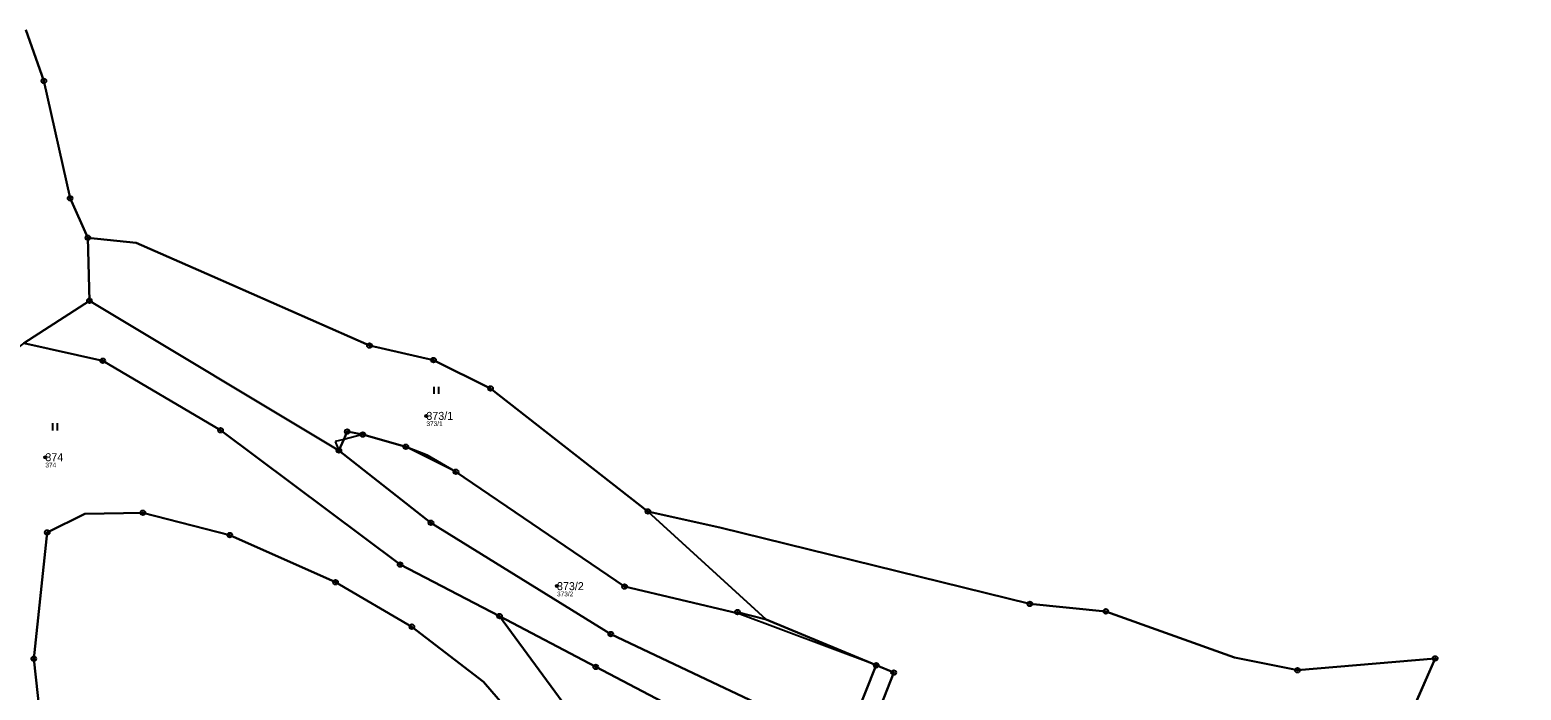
# Model space of a CAD drawing. Extents: x -658203 to -653176, y -1156738 to -1151709.
# Drawn here: x -654440.3 to -654123.5, y -1154980.1 to -1154839.8 of the extents above; entities that cross this region are included whole.
import ezdxf

# ---------------------------------------------------------------- set-up
doc = ezdxf.new("R2010")
doc.units = 0
for name, color, linetype in [('Vrstva 1', 7, 'Continuous'), ('Vrstva 2', 7, 'Continuous'), ('Vrstva 3', 7, 'Continuous'), ('Vrstva 4', 7, 'Continuous'), ('Vrstva 50', 7, 'Continuous'), ('Vrstva 51', 7, 'Continuous'), ('Vrstva 53', 7, 'Continuous'), ('Vrstva 8', 7, 'Continuous')]:
    doc.layers.add(name, color=color, linetype=linetype)

msp = doc.modelspace()

# ---------------------------------------------------------------- linework, layer by layer
at = {"layer": 'Vrstva 1'}
for p, q in [((-654441.13, -1154839.79), (-654437.31, -1154850.64)), ((-654437.31, -1154850.64), (-654431.76, -1154875.58)), ((-654431.76, -1154875.58), (-654427.95, -1154883.96)), ((-654427.95, -1154883.96), (-654417.69, -1154885.01)), ((-654427.95, -1154883.96), (-654427.63, -1154897.36)), ((-654417.69, -1154885.01), (-654401.57, -1154892.12)), ((-654401.57, -1154892.12), (-654368.15, -1154906.86)), ((-654441.57, -1154906.37), (-654427.63, -1154897.36)), ((-654427.63, -1154897.36), (-654374.63, -1154929.15)), ((-654342.43, -1154915.97), (-654308.99, -1154942.09)), ((-654369.55, -1154925.78), (-654360.42, -1154928.37)), ((-654308.99, -1154942.09), (-654295.99, -1154945.02)), ((-654283.91, -1154965.06), (-654308.99, -1154942.09)), ((-654295.99, -1154945.02), (-654293.75, -1154945.52)), ((-654293.75, -1154945.52), (-654227.84, -1154961.74)), ((-654227.84, -1154961.74), (-654211.75, -1154963.33)), ((-654260.49, -1154974.8), (-654283.91, -1154965.06)), ((-654211.75, -1154963.33), (-654184.42, -1154973.11)), ((-654267.26, -1154991.71), (-654260.49, -1154974.8)), ((-654184.42, -1154973.11), (-654172.67, -1154975.5)), ((-654171.02, -1154975.83), (-654141.73, -1154973.32)), ((-654141.73, -1154973.32), (-654168.48, -1155034.13)), ((-654172.67, -1154975.5), (-654171.02, -1154975.83))]:
    msp.add_line(p, q, dxfattribs=at)
for points in [[(-654340.5, -1154964.35), (-654361.65, -1154953.4), (-654399.77, -1154924.85), (-654424.82, -1154910.1), (-654441.57, -1154906.37)], [(-654368.15, -1154906.86), (-654354.52, -1154909.95), (-654342.43, -1154915.97)], [(-654374.63, -1154929.15), (-654373.59, -1154926.79), (-654372.86, -1154925.15), (-654369.55, -1154925.78)], [(-654374.63, -1154929.15), (-654355.08, -1154944.51), (-654316.9, -1154968.18), (-654267.26, -1154991.71)], [(-654360.42, -1154928.37), (-654355.87, -1154930.13), (-654349.77, -1154933.68)], [(-654349.77, -1154933.68), (-654313.97, -1154958.06), (-654290.07, -1154963.73)], [(-654323.48, -1155002.03), (-654343.89, -1154978.34), (-654359.14, -1154966.59), (-654375.35, -1154957.15), (-654397.84, -1154947.12), (-654416.27, -1154942.39), (-654428.63, -1154942.61), (-654436.61, -1154946.57), (-654439.47, -1154973.39), (-654433.33, -1155029.24)], [(-654145.81, -1155082.57), (-654130.1, -1155066.42), (-654131.38, -1155061.08), (-654163.7, -1155048.71), (-654220.47, -1155024.22), (-654274.62, -1154998.96), (-654320.09, -1154975.14), (-654340.5, -1154964.35)], [(-654340.5, -1154964.35), (-654322.87, -1154988.36), (-654318.08, -1155000.41)], [(-654290.07, -1154963.73), (-654290, -1154963.49), (-654283.91, -1154965.06)], [(-654260.49, -1154974.8), (-654256.79, -1154976.34), (-654260.26, -1154985.18), (-654257.78, -1154992.22), (-654250.14, -1154996.32), (-654238.27, -1155002.69), (-654168.48, -1155034.13)]]:
    msp.add_lwpolyline(points, dxfattribs=at)
at = {"layer": 'Vrstva 3'}
for p, q in [((-654354.42, -1154917.12), (-654354.42, -1154915.62)), ((-654353.42, -1154917.12), (-654353.42, -1154915.62)), ((-654435.39, -1154924.88), (-654435.39, -1154923.38)), ((-654434.39, -1154924.88), (-654434.39, -1154923.38))]:
    msp.add_line(p, q, dxfattribs=at)
at = {"layer": 'Vrstva 4'}
for p, q in [((-654373.59, -1154926.79), (-654375.43, -1154927.24)), ((-654375.43, -1154927.24), (-654374.63, -1154929.15)), ((-654369.55, -1154925.78), (-654373.59, -1154926.79)), ((-654349.77, -1154933.68), (-654360.42, -1154928.37)), ((-654260.49, -1154974.8), (-654290.07, -1154963.73))]:
    msp.add_line(p, q, dxfattribs=at)
at = {"layer": 'Vrstva 50'}
for centre in [(-654356.06, -1154921.81), (-654437, -1154930.59), (-654328.31, -1154957.98)]:
    msp.add_circle(centre, 0.25, dxfattribs=at)
at = {"layer": 'Vrstva 51'}
for points in [[(-654441.57, -1154906.37), (-654427.63, -1154897.36), (-654427.95, -1154883.96), (-654431.76, -1154875.58), (-654437.31, -1154850.64), (-654441.13, -1154839.79)], [(-654322.87, -1154988.36), (-654340.5, -1154964.35), (-654361.65, -1154953.4), (-654399.77, -1154924.85), (-654424.82, -1154910.1), (-654441.57, -1154906.37), (-654454.35, -1154915.89), (-654460.25, -1154933.64), (-654463.57, -1154952.02), (-654465.21, -1154973.31), (-654449.51, -1155018.43)], [(-654433.33, -1155029.24), (-654439.47, -1154973.39), (-654436.61, -1154946.57), (-654428.63, -1154942.61), (-654416.27, -1154942.39), (-654397.84, -1154947.12), (-654375.35, -1154957.15), (-654359.14, -1154966.59), (-654343.89, -1154978.34), (-654323.48, -1155002.03)], [(-654260.26, -1154985.18), (-654256.79, -1154976.34), (-654260.49, -1154974.8), (-654267.26, -1154991.71)]]:
    msp.add_lwpolyline(points, dxfattribs=at)
for points in [[(-654355.87, -1154930.13), (-654349.77, -1154933.68), (-654313.97, -1154958.06), (-654290.07, -1154963.73), (-654290, -1154963.49), (-654283.91, -1154965.06), (-654308.99, -1154942.09), (-654342.43, -1154915.97), (-654354.52, -1154909.95), (-654368.15, -1154906.86), (-654401.57, -1154892.12), (-654417.69, -1154885.01), (-654427.95, -1154883.96), (-654427.63, -1154897.36), (-654374.63, -1154929.15), (-654373.59, -1154926.79), (-654372.86, -1154925.15), (-654369.55, -1154925.78), (-654360.42, -1154928.37)], [(-654190.55, -1155128.58), (-654187.42, -1155132.48), (-654124.71, -1155067.94), (-654123.49, -1155058.74), (-654239.99, -1155006.32), (-654267.26, -1154991.71), (-654316.9, -1154968.18), (-654355.08, -1154944.51), (-654374.63, -1154929.15), (-654427.63, -1154897.36), (-654441.57, -1154906.37), (-654424.82, -1154910.1), (-654399.77, -1154924.85), (-654361.65, -1154953.4), (-654340.5, -1154964.35), (-654320.09, -1154975.14), (-654274.62, -1154998.96), (-654220.47, -1155024.22), (-654163.7, -1155048.71), (-654131.38, -1155061.08), (-654130.1, -1155066.42), (-654145.81, -1155082.57), (-654187.98, -1155125.94), (-654189.73, -1155127.73)], [(-654260.49, -1154974.8), (-654283.91, -1154965.06), (-654290, -1154963.49), (-654290.07, -1154963.73), (-654313.97, -1154958.06), (-654349.77, -1154933.68), (-654355.87, -1154930.13), (-654360.42, -1154928.37), (-654369.55, -1154925.78), (-654372.86, -1154925.15), (-654373.59, -1154926.79), (-654374.63, -1154929.15), (-654355.08, -1154944.51), (-654316.9, -1154968.18), (-654267.26, -1154991.71)], [(-654343.89, -1154978.34), (-654359.14, -1154966.59), (-654375.35, -1154957.15), (-654397.84, -1154947.12), (-654416.27, -1154942.39), (-654428.63, -1154942.61), (-654436.61, -1154946.57), (-654439.47, -1154973.39), (-654433.33, -1155029.24), (-654251.23, -1155190.96), (-654190.55, -1155128.58), (-654280.18, -1155055.9), (-654302.66, -1155029.78), (-654314.26, -1155019.71), (-654323.48, -1155002.03)], [(-654168.48, -1155034.13), (-654141.73, -1154973.32), (-654171.02, -1154975.83), (-654172.67, -1154975.5), (-654184.42, -1154973.11), (-654211.75, -1154963.33), (-654227.84, -1154961.74), (-654293.75, -1154945.52), (-654295.99, -1154945.02), (-654308.99, -1154942.09), (-654283.91, -1154965.06), (-654260.49, -1154974.8), (-654256.79, -1154976.34), (-654260.26, -1154985.18), (-654257.78, -1154992.22), (-654250.14, -1154996.32), (-654238.27, -1155002.69)], [(-654312.2, -1155016.79), (-654145.81, -1155082.57), (-654130.1, -1155066.42), (-654131.38, -1155061.08), (-654163.7, -1155048.71), (-654220.47, -1155024.22), (-654274.62, -1154998.96), (-654320.09, -1154975.14), (-654340.5, -1154964.35), (-654322.87, -1154988.36), (-654318.08, -1155000.41)]]:
    msp.add_lwpolyline(points, close=True, dxfattribs=at)
at = {"layer": 'Vrstva 53'}
msp.add_lwpolyline([(-654168.48, -1155034.13), (-654141.73, -1154973.32), (-654171.02, -1154975.83), (-654172.67, -1154975.5), (-654184.42, -1154973.11), (-654211.75, -1154963.33), (-654227.84, -1154961.74), (-654293.75, -1154945.52), (-654295.99, -1154945.02), (-654308.99, -1154942.09), (-654342.43, -1154915.97), (-654354.52, -1154909.95), (-654368.15, -1154906.86), (-654401.57, -1154892.12), (-654417.69, -1154885.01), (-654427.95, -1154883.96), (-654431.76, -1154875.58), (-654437.31, -1154850.64), (-654441.13, -1154839.79)], dxfattribs=at)
at = {"layer": 'Vrstva 8'}
for centre, radius in [((-654437.31, -1154850.64), 0.5), ((-654437.31, -1154850.64), 0.0303), ((-654431.76, -1154875.58), 0.5), ((-654431.76, -1154875.58), 0.0303), ((-654427.95, -1154883.96), 0.5), ((-654427.95, -1154883.96), 0.0303), ((-654427.63, -1154897.36), 0.5), ((-654427.63, -1154897.36), 0.0303), ((-654368.15, -1154906.86), 0.5), ((-654368.15, -1154906.86), 0.0303), ((-654424.82, -1154910.1), 0.5), ((-654424.82, -1154910.1), 0.0303), ((-654354.52, -1154909.95), 0.5), ((-654354.52, -1154909.95), 0.0303), ((-654342.43, -1154915.97), 0.5), ((-654342.43, -1154915.97), 0.0303), ((-654399.77, -1154924.85), 0.5), ((-654399.77, -1154924.85), 0.0303), ((-654372.86, -1154925.15), 0.5), ((-654372.86, -1154925.15), 0.0303), ((-654369.55, -1154925.78), 0.5), ((-654369.55, -1154925.78), 0.0303), ((-654374.63, -1154929.15), 0.5), ((-654374.63, -1154929.15), 0.0303), ((-654360.42, -1154928.37), 0.5), ((-654360.42, -1154928.37), 0.0303), ((-654349.77, -1154933.68), 0.5), ((-654349.77, -1154933.68), 0.0303), ((-654416.27, -1154942.39), 0.5), ((-654416.27, -1154942.39), 0.0303), ((-654308.99, -1154942.09), 0.5), ((-654308.99, -1154942.09), 0.0303), ((-654436.61, -1154946.57), 0.5), ((-654436.61, -1154946.57), 0.0303), ((-654397.84, -1154947.12), 0.5), ((-654355.08, -1154944.51), 0.5), ((-654355.08, -1154944.51), 0.0303), ((-654397.84, -1154947.12), 0.0303), ((-654361.65, -1154953.4), 0.5), ((-654361.65, -1154953.4), 0.0303), ((-654375.35, -1154957.15), 0.5), ((-654375.35, -1154957.15), 0.0303), ((-654313.97, -1154958.06), 0.5), ((-654313.97, -1154958.06), 0.0303), ((-654227.84, -1154961.74), 0.5), ((-654227.84, -1154961.74), 0.0303), ((-654340.5, -1154964.35), 0.5), ((-654340.5, -1154964.35), 0.0303), ((-654290, -1154963.49), 0.5), ((-654290, -1154963.49), 0.0303), ((-654211.75, -1154963.33), 0.5), ((-654211.75, -1154963.33), 0.0303), ((-654359.14, -1154966.59), 0.5), ((-654359.14, -1154966.59), 0.0303), ((-654316.9, -1154968.18), 0.5), ((-654316.9, -1154968.18), 0.0303), ((-654439.47, -1154973.39), 0.5), ((-654439.47, -1154973.39), 0.0303), ((-654320.09, -1154975.14), 0.5), ((-654320.09, -1154975.14), 0.0303), ((-654260.49, -1154974.8), 0.5), ((-654260.49, -1154974.8), 0.0303), ((-654141.73, -1154973.32), 0.5), ((-654141.73, -1154973.32), 0.0303), ((-654256.79, -1154976.34), 0.5), ((-654256.79, -1154976.34), 0.0303), ((-654171.02, -1154975.83), 0.5), ((-654171.02, -1154975.83), 0.0303)]:
    msp.add_circle(centre, radius, dxfattribs=at)

# ---------------------------------------------------------------- texts
at = {"layer": 'Vrstva 2'}
for s, p in [('373/1', (-654356.06, -1154922.66)), ('374', (-654437, -1154931.44)), ('373/2', (-654328.31, -1154958.83))]:
    msp.add_text(s, height=1.7, dxfattribs=at).set_placement(p)
at = {"layer": 'Vrstva 50'}
for s, p in [('373/1', (-654356.06, -1154923.97)), ('374', (-654437, -1154932.75)), ('373/2', (-654328.31, -1154960.14))]:
    msp.add_text(s, height=1, dxfattribs=at).set_placement(p)

doc.saveas('drawing.dxf')
